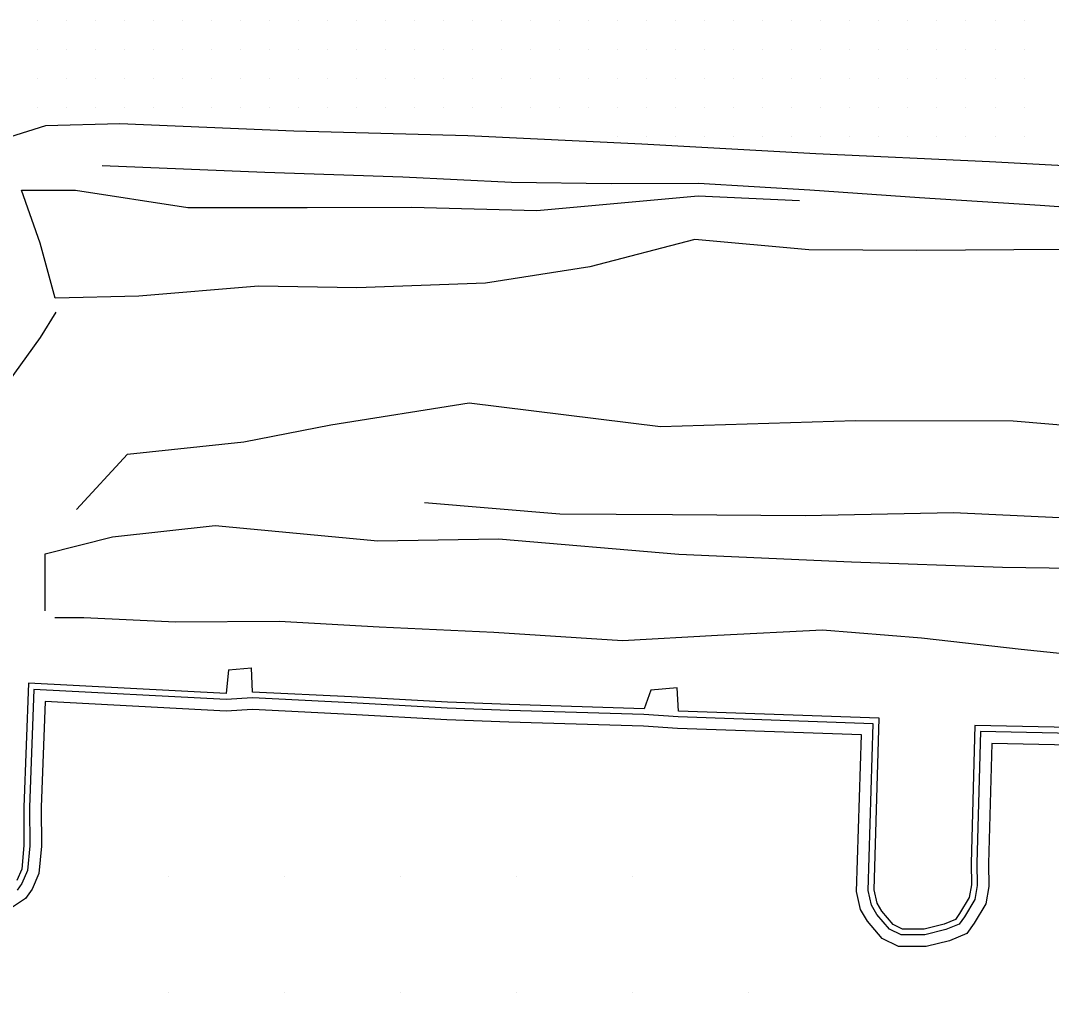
# Model space of a CAD drawing. Extents: x 1762120 to 1766775, y 709485 to 712965.
# Drawn here: x 1764272.3 to 1764361.1, y 711465 to 711548.8 of the extents above; entities that cross this region are included whole.
import ezdxf

# ---------------------------------------------------------------- set-up
doc = ezdxf.new("R2010")
doc.units = 0
for name, color, linetype in [('Exist DTM QL2 LIDAR Elevation Point', 7, 'Continuous'), ('Exist DTM Scan Elevation Point', 7, 'Continuous'), ('Exist Roads EOP', 7, 'Continuous'), ('PH Exist DTM Breakline', 7, 'Continuous')]:
    doc.layers.add(name, color=color, linetype=linetype)

msp = doc.modelspace()

# ---------------------------------------------------------------- linework, layer by layer
at = {"layer": 'Exist DTM QL2 LIDAR Elevation Point'}
for p, q in [((1764285.02, 711475.023), (1764285.02, 711475.023)), ((1764295.022, 711475.023), (1764295.022, 711475.023)), ((1764305.023, 711475.023), (1764305.023, 711475.023)), ((1764315.024, 711475.023), (1764315.024, 711475.023)), ((1764325.026, 711475.023), (1764325.026, 711475.023)), ((1764285.02, 711465.022), (1764285.02, 711465.022)), ((1764295.022, 711465.022), (1764295.022, 711465.022)), ((1764305.023, 711465.022), (1764305.023, 711465.022)), ((1764315.024, 711465.022), (1764315.024, 711465.022)), ((1764325.026, 711465.022), (1764325.026, 711465.022)), ((1764335.027, 711465.022), (1764335.027, 711465.022))]:
    msp.add_line(p, q, dxfattribs=at)
at = {"layer": 'Exist DTM Scan Elevation Point'}
for p, q in [((1764273.75, 711548.75), (1764273.75, 711548.75)), ((1764276.25, 711548.75), (1764276.25, 711548.75)), ((1764278.75, 711548.75), (1764278.75, 711548.75)), ((1764281.25, 711548.75), (1764281.25, 711548.75)), ((1764283.75, 711548.75), (1764283.75, 711548.75)), ((1764286.25, 711548.75), (1764286.25, 711548.75)), ((1764288.75, 711548.75), (1764288.75, 711548.75)), ((1764291.25, 711548.75), (1764291.25, 711548.75)), ((1764293.75, 711548.75), (1764293.75, 711548.75)), ((1764296.25, 711548.75), (1764296.25, 711548.75)), ((1764298.75, 711548.75), (1764298.75, 711548.75)), ((1764301.25, 711548.75), (1764301.25, 711548.75)), ((1764303.75, 711548.75), (1764303.75, 711548.75)), ((1764306.25, 711548.75), (1764306.25, 711548.75)), ((1764308.75, 711548.75), (1764308.75, 711548.75)), ((1764311.25, 711548.75), (1764311.25, 711548.75)), ((1764313.75, 711548.75), (1764313.75, 711548.75)), ((1764316.25, 711548.75), (1764316.25, 711548.75)), ((1764318.75, 711548.75), (1764318.75, 711548.75)), ((1764321.25, 711548.75), (1764321.25, 711548.75)), ((1764323.75, 711548.75), (1764323.75, 711548.75)), ((1764326.25, 711548.75), (1764326.25, 711548.75)), ((1764328.75, 711548.75), (1764328.75, 711548.75)), ((1764331.25, 711548.75), (1764331.25, 711548.75)), ((1764333.75, 711548.75), (1764333.75, 711548.75)), ((1764336.25, 711548.75), (1764336.25, 711548.75)), ((1764338.75, 711548.75), (1764338.75, 711548.75)), ((1764341.25, 711548.75), (1764341.25, 711548.75)), ((1764343.75, 711548.75), (1764343.75, 711548.75)), ((1764346.25, 711548.75), (1764346.25, 711548.75)), ((1764348.75, 711548.75), (1764348.75, 711548.75)), ((1764351.25, 711548.75), (1764351.25, 711548.75)), ((1764353.75, 711548.75), (1764353.75, 711548.75)), ((1764356.25, 711548.75), (1764356.25, 711548.75)), ((1764358.75, 711548.75), (1764358.75, 711548.75)), ((1764273.75, 711546.25), (1764273.75, 711546.25)), ((1764276.25, 711546.25), (1764276.25, 711546.25)), ((1764278.75, 711546.25), (1764278.75, 711546.25)), ((1764281.25, 711546.25), (1764281.25, 711546.25)), ((1764283.75, 711546.25), (1764283.75, 711546.25)), ((1764286.25, 711546.25), (1764286.25, 711546.25)), ((1764288.75, 711546.25), (1764288.75, 711546.25)), ((1764291.25, 711546.25), (1764291.25, 711546.25)), ((1764293.75, 711546.25), (1764293.75, 711546.25)), ((1764296.25, 711546.25), (1764296.25, 711546.25)), ((1764298.75, 711546.25), (1764298.75, 711546.25)), ((1764301.25, 711546.25), (1764301.25, 711546.25)), ((1764303.75, 711546.25), (1764303.75, 711546.25)), ((1764306.25, 711546.25), (1764306.25, 711546.25)), ((1764308.75, 711546.25), (1764308.75, 711546.25)), ((1764311.25, 711546.25), (1764311.25, 711546.25)), ((1764313.75, 711546.25), (1764313.75, 711546.25)), ((1764316.25, 711546.25), (1764316.25, 711546.25)), ((1764318.75, 711546.25), (1764318.75, 711546.25)), ((1764321.25, 711546.25), (1764321.25, 711546.25)), ((1764323.75, 711546.25), (1764323.75, 711546.25)), ((1764326.25, 711546.25), (1764326.25, 711546.25)), ((1764328.75, 711546.25), (1764328.75, 711546.25)), ((1764331.25, 711546.25), (1764331.25, 711546.25)), ((1764333.75, 711546.25), (1764333.75, 711546.25)), ((1764336.25, 711546.25), (1764336.25, 711546.25)), ((1764338.75, 711546.25), (1764338.75, 711546.25)), ((1764341.25, 711546.25), (1764341.25, 711546.25)), ((1764343.75, 711546.25), (1764343.75, 711546.25)), ((1764346.25, 711546.25), (1764346.25, 711546.25)), ((1764348.75, 711546.25), (1764348.75, 711546.25)), ((1764351.25, 711546.25), (1764351.25, 711546.25)), ((1764353.75, 711546.25), (1764353.75, 711546.25)), ((1764356.25, 711546.25), (1764356.25, 711546.25)), ((1764358.75, 711546.25), (1764358.75, 711546.25)), ((1764273.75, 711543.75), (1764273.75, 711543.75)), ((1764276.25, 711543.75), (1764276.25, 711543.75)), ((1764278.75, 711543.75), (1764278.75, 711543.75)), ((1764281.25, 711543.75), (1764281.25, 711543.75)), ((1764283.75, 711543.75), (1764283.75, 711543.75)), ((1764286.25, 711543.75), (1764286.25, 711543.75)), ((1764288.75, 711543.75), (1764288.75, 711543.75)), ((1764291.25, 711543.75), (1764291.25, 711543.75)), ((1764293.75, 711543.75), (1764293.75, 711543.75)), ((1764296.25, 711543.75), (1764296.25, 711543.75)), ((1764298.75, 711543.75), (1764298.75, 711543.75)), ((1764301.25, 711543.75), (1764301.25, 711543.75)), ((1764303.75, 711543.75), (1764303.75, 711543.75)), ((1764306.25, 711543.75), (1764306.25, 711543.75)), ((1764308.75, 711543.75), (1764308.75, 711543.75)), ((1764311.25, 711543.75), (1764311.25, 711543.75)), ((1764313.75, 711543.75), (1764313.75, 711543.75)), ((1764316.25, 711543.75), (1764316.25, 711543.75)), ((1764318.75, 711543.75), (1764318.75, 711543.75)), ((1764321.25, 711543.75), (1764321.25, 711543.75)), ((1764323.75, 711543.75), (1764323.75, 711543.75)), ((1764326.25, 711543.75), (1764326.25, 711543.75)), ((1764328.75, 711543.75), (1764328.75, 711543.75)), ((1764331.25, 711543.75), (1764331.25, 711543.75)), ((1764333.75, 711543.75), (1764333.75, 711543.75)), ((1764336.25, 711543.75), (1764336.25, 711543.75)), ((1764338.75, 711543.75), (1764338.75, 711543.75)), ((1764341.25, 711543.75), (1764341.25, 711543.75)), ((1764343.75, 711543.75), (1764343.75, 711543.75)), ((1764346.25, 711543.75), (1764346.25, 711543.75)), ((1764348.75, 711543.75), (1764348.75, 711543.75)), ((1764351.25, 711543.75), (1764351.25, 711543.75)), ((1764353.75, 711543.75), (1764353.75, 711543.75)), ((1764356.25, 711543.75), (1764356.25, 711543.75)), ((1764358.75, 711543.75), (1764358.75, 711543.75)), ((1764273.75, 711541.25), (1764273.75, 711541.25)), ((1764276.25, 711541.25), (1764276.25, 711541.25)), ((1764278.75, 711541.25), (1764278.75, 711541.25)), ((1764281.25, 711541.25), (1764281.25, 711541.25)), ((1764283.75, 711541.25), (1764283.75, 711541.25)), ((1764286.25, 711541.25), (1764286.25, 711541.25)), ((1764288.75, 711541.25), (1764288.75, 711541.25)), ((1764291.25, 711541.25), (1764291.25, 711541.25)), ((1764293.75, 711541.25), (1764293.75, 711541.25)), ((1764296.25, 711541.25), (1764296.25, 711541.25)), ((1764298.75, 711541.25), (1764298.75, 711541.25)), ((1764301.25, 711541.25), (1764301.25, 711541.25)), ((1764303.75, 711541.25), (1764303.75, 711541.25)), ((1764306.25, 711541.25), (1764306.25, 711541.25)), ((1764308.75, 711541.25), (1764308.75, 711541.25)), ((1764311.25, 711541.25), (1764311.25, 711541.25)), ((1764313.75, 711541.25), (1764313.75, 711541.25)), ((1764316.25, 711541.25), (1764316.25, 711541.25)), ((1764318.75, 711541.25), (1764318.75, 711541.25)), ((1764321.25, 711541.25), (1764321.25, 711541.25)), ((1764323.75, 711541.25), (1764323.75, 711541.25)), ((1764326.25, 711541.25), (1764326.25, 711541.25)), ((1764328.75, 711541.25), (1764328.75, 711541.25)), ((1764331.25, 711541.25), (1764331.25, 711541.25)), ((1764333.75, 711541.25), (1764333.75, 711541.25)), ((1764336.25, 711541.25), (1764336.25, 711541.25)), ((1764338.75, 711541.25), (1764338.75, 711541.25)), ((1764341.25, 711541.25), (1764341.25, 711541.25)), ((1764343.75, 711541.25), (1764343.75, 711541.25)), ((1764346.25, 711541.25), (1764346.25, 711541.25)), ((1764348.75, 711541.25), (1764348.75, 711541.25)), ((1764351.25, 711541.25), (1764351.25, 711541.25)), ((1764353.75, 711541.25), (1764353.75, 711541.25)), ((1764356.25, 711541.25), (1764356.25, 711541.25)), ((1764358.75, 711541.25), (1764358.75, 711541.25)), ((1764323.75, 711538.75), (1764323.75, 711538.75)), ((1764326.25, 711538.75), (1764326.25, 711538.75)), ((1764328.75, 711538.75), (1764328.75, 711538.75)), ((1764331.25, 711538.75), (1764331.25, 711538.75)), ((1764333.75, 711538.75), (1764333.75, 711538.75)), ((1764336.25, 711538.75), (1764336.25, 711538.75)), ((1764338.75, 711538.75), (1764338.75, 711538.75)), ((1764341.25, 711538.75), (1764341.25, 711538.75)), ((1764343.75, 711538.75), (1764343.75, 711538.75)), ((1764346.25, 711538.75), (1764346.25, 711538.75)), ((1764348.75, 711538.75), (1764348.75, 711538.75)), ((1764351.25, 711538.75), (1764351.25, 711538.75)), ((1764353.75, 711538.75), (1764353.75, 711538.75)), ((1764356.25, 711538.75), (1764356.25, 711538.75)), ((1764358.75, 711538.75), (1764358.75, 711538.75))]:
    msp.add_line(p, q, dxfattribs=at)
at = {"layer": 'Exist Roads EOP'}
msp.add_lwpolyline([(1764465.278, 711530.235), (1764460.428, 711530.703), (1764445.614, 711531.927), (1764430.668, 711532.805), (1764415.698, 711533.57), (1764400.711, 711534.218), (1764385.717, 711534.857), (1764370.749, 711535.773), (1764355.77, 711536.57), (1764340.803, 711537.265), (1764325.826, 711538.092), (1764310.843, 711538.819), (1764295.844, 711539.214), (1764280.857, 711539.854), (1764274.444, 711539.678), (1764266.111, 711537.082), (1764259.976, 711533.337), (1764255.028, 711527.47), (1764252.305, 711522.278), (1764251.297, 711518.806)], dxfattribs=at)
at = {"layer": 'PH Exist DTM Breakline'}
for p, q in [((1764290.197, 711492.825), (1764290.002, 711490.765)), ((1764290.197, 711492.825), (1764292.185, 711492.996)), ((1764292.272, 711490.891), (1764292.185, 711492.996)), ((1764292.185, 711492.996), (1764292.185, 711492.996)), ((1764326.59, 711491.048), (1764326.03, 711489.467)), ((1764328.87, 711491.256), (1764326.59, 711491.048)), ((1764328.97, 711489.249), (1764328.87, 711491.256))]:
    msp.add_line(p, q, dxfattribs=at)
for points in [[(1764279.337, 711536.256), (1764293.33, 711535.69), (1764305.225, 711535.285), (1764314.594, 711534.835), (1764323.173, 711534.703), (1764330.711, 711534.735), (1764340.304, 711534.156), (1764349.736, 711533.502), (1764360.145, 711532.851), (1764370.269, 711532.12)], [(1764362.074, 711529.041), (1764349.516, 711528.953), (1764340.204, 711528.996), (1764330.397, 711529.886), (1764321.34, 711527.539), (1764312.348, 711526.131), (1764301.274, 711525.727), (1764292.781, 711525.873), (1764282.473, 711525.003), (1764275.26, 711524.833), (1764273.979, 711529.565), (1764272.386, 711534.153), (1764277.017, 711534.146), (1764286.704, 711532.646), (1764296.989, 711532.653), (1764305.962, 711532.683), (1764316.776, 711532.387), (1764330.674, 711533.667), (1764339.406, 711533.255)], [(1764267.536, 711513.112), (1764271.139, 711517.447), (1764273.996, 711521.438), (1764275.371, 711523.642)], [(1764277.106, 711506.641), (1764281.497, 711511.406), (1764291.534, 711512.445), (1764299.038, 711513.923), (1764310.957, 711515.823), (1764327.43, 711513.792), (1764344.22, 711514.286), (1764357.825, 711514.257), (1764369.064, 711513.316), (1764379.058, 711513.032), (1764389.59, 711512.28), (1764400.156, 711511.125), (1764409.617, 711510.431), (1764418.376, 711509.323), (1764428.019, 711508.645), (1764437.028, 711507.542), (1764445.02, 711506.837), (1764452.022, 711506.279), (1764459.282, 711507.098), (1764465.68, 711507.313), (1764470.35, 711507.828)], [(1764434.863, 711498.471), (1764422.298, 711499.988), (1764411.577, 711500.831), (1764399.635, 711502.547), (1764389.665, 711503.422), (1764380.589, 711505.528), (1764371.48, 711505.52), (1764361.811, 711505.913), (1764352.664, 711506.338), (1764339.896, 711506.071), (1764328.451, 711506.166), (1764318.748, 711506.23), (1764307.106, 711507.2)], [(1764274.419, 711497.905), (1764274.407, 711502.81), (1764280.224, 711504.282), (1764289.055, 711505.262), (1764303.082, 711503.931), (1764313.479, 711504.086), (1764328.996, 711502.777), (1764343.899, 711502.104), (1764356.91, 711501.659), (1764368.996, 711501.478)], [(1764367.07, 711493.671), (1764358.516, 711494.57), (1764349.929, 711495.548), (1764341.397, 711496.222), (1764332.337, 711495.761), (1764324.146, 711495.311), (1764313.072, 711496.04), (1764303.199, 711496.503), (1764294.576, 711496.97), (1764285.656, 711496.934), (1764277.734, 711497.304), (1764275.252, 711497.283)], [(1764290.002, 711490.765), (1764272.964, 711491.652), (1764272.568, 711480.994), (1764272.582, 711477.676), (1764272.405, 711475.637), (1764271.98, 711474.667)], [(1764372.238, 711487.133), (1764354.991, 711487.498), (1764354.685, 711476.144), (1764354.721, 711474.24), (1764354.498, 711473.021), (1764353.619, 711471.534), (1764353.166, 711470.908), (1764352.017, 711470.428), (1764350.205, 711469.975), (1764348.172, 711469.971), (1764347.161, 711470.467), (1764346.079, 711471.724), (1764345.615, 711472.533), (1764345.323, 711473.799), (1764345.764, 711488.17), (1764328.943, 711488.75), (1764326.004, 711488.968), (1764314.401, 711489.317), (1764309.058, 711489.513), (1764300.768, 711489.975), (1764292.273, 711490.39), (1764290.003, 711490.264), (1764273.445, 711491.126), (1764273.068, 711480.986), (1764273.082, 711477.655), (1764272.896, 711475.512), (1764272.416, 711474.417), (1764271.997, 711473.838)], [(1764326.03, 711489.467), (1764314.418, 711489.817), (1764309.081, 711490.013), (1764300.794, 711490.474), (1764292.272, 711490.891)], [(1764372.207, 711486.134), (1764355.964, 711486.477), (1764355.685, 711476.14), (1764355.722, 711474.159), (1764355.45, 711472.665), (1764354.456, 711470.986), (1764353.811, 711470.094), (1764352.332, 711469.477), (1764350.329, 711468.975), (1764347.941, 711468.971), (1764346.537, 711469.66), (1764345.259, 711471.144), (1764344.674, 711472.163), (1764344.32, 711473.701), (1764344.734, 711487.205), (1764328.889, 711487.751), (1764325.952, 711487.969), (1764314.368, 711488.318), (1764309.012, 711488.515), (1764300.716, 711488.976), (1764292.276, 711489.389), (1764290.004, 711489.263), (1764274.407, 711490.075), (1764274.068, 711480.969), (1764274.082, 711477.614), (1764273.878, 711475.261), (1764273.289, 711473.918), (1764272.704, 711473.11), (1764271.595, 711472.355)], [(1764372.253, 711487.633), (1764354.505, 711488.009), (1764354.185, 711476.146), (1764354.22, 711474.281), (1764354.022, 711473.198), (1764353.2, 711471.809), (1764352.844, 711471.315), (1764351.859, 711470.904), (1764350.143, 711470.475), (1764348.288, 711470.471), (1764347.473, 711470.871), (1764346.489, 711472.014), (1764346.085, 711472.717), (1764345.825, 711473.849), (1764346.279, 711488.653), (1764328.97, 711489.249)]]:
    msp.add_lwpolyline(points, dxfattribs=at)

doc.saveas('drawing.dxf')
